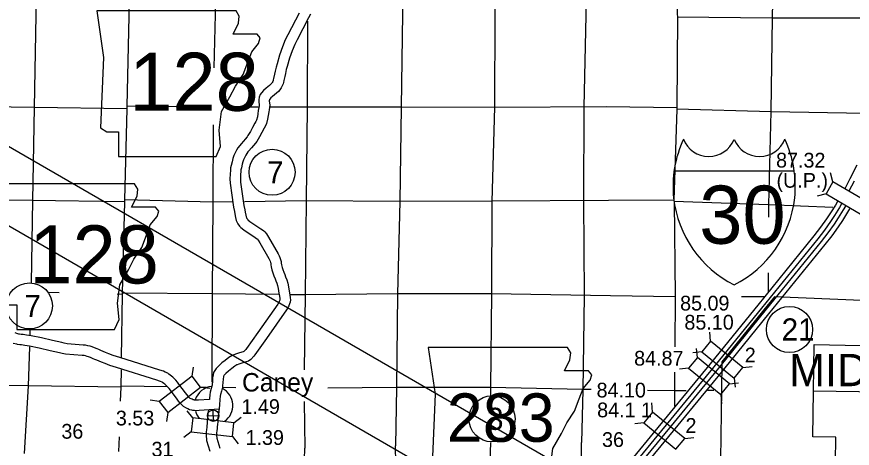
# Model space of a CAD drawing. Extents: x 369523 to 838377, y 495025 to 936819.
# Drawn here: x 570168 to 618049, y 824276 to 848990 of the extents above; entities that cross this region are included whole.
import ezdxf

# ---------------------------------------------------------------- set-up
doc = ezdxf.new("R2010")
doc.units = 0
for name, color, linetype in [('1', 7, 'Continuous'), ('2', 7, 'Continuous'), ('21', 7, 'Continuous'), ('22', 7, 'Continuous'), ('DSN_BRDG_Annotation', 7, 'Continuous'), ('DSN_DRFT_Common-Annotations', 7, 'Continuous'), ('DSN_DRFT_Common-Line', 7, 'Continuous'), ('DSN_DRFT_Junk-No-Plot', 7, 'Continuous'), ('Level 1', 7, 'Continuous'), ('Level 15', 7, 'Continuous'), ('Level 2', 7, 'Continuous'), ('Level 21', 7, 'Continuous'), ('Level 22', 7, 'Continuous'), ('Level 23', 7, 'Continuous')]:
    doc.layers.add(name, color=color, linetype=linetype)

msp = doc.modelspace()

# ---------------------------------------------------------------- linework, layer by layer
at = {"layer": '1'}
for start, end in [(95.6968, 163.0725), (304.429, 62.4854), (197.5467, 221.8311)]:
    msp.add_arc((581453, 826728), 1100, start, end, dxfattribs=at)
at = {"layer": '2'}
msp.add_line((607839, 840161), (614721, 840161), dxfattribs=at)
for centre, radius, start, end in [((614234, 839264), 6458, 155.2204, 185.7928), ((609828, 842564), 1573, 202.1459, 337.3414), ((612732, 842564), 1573, 202.6586, 337.8541), ((608325, 839264), 6458, 354.2072, 24.7796), ((614116, 839319), 6346, 186.3923, 243.4571), ((608444, 839319), 6346, 296.5429, 353.6077)]:
    msp.add_arc(centre, radius, start, end, dxfattribs=at)
at = {"layer": '21'}
for p, q in [((459282, 905322), (715348, 757482)), ((708796, 756692), (471020, 893972))]:
    msp.add_line(p, q, dxfattribs=at)
at = {"layer": '22'}
for points in [[(574750, 849326), (575150, 846662), (574972, 842621), (575327, 842399), (575993, 842399), (575993, 840977), (581589, 840977), (581855, 841555), (581767, 842487), (581900, 843553), (582388, 844397), (582699, 845019), (583143, 845685), (583410, 846395), (583632, 846973), (584031, 847461), (584120, 847772), (583943, 847994), (582566, 847994), (582877, 848616), (582921, 849016), (582737, 849323)], [(568936, 839418), (569336, 836754), (569158, 832713), (569514, 832491), (570180, 832491), (570180, 831069), (575775, 831069), (576042, 831647), (575953, 832579), (576086, 833645), (576575, 834489), (576886, 835111), (577330, 835777), (577596, 836487), (577818, 837065), (578218, 837553), (578307, 837864), (578129, 838086), (576752, 838086), (577063, 838708), (577108, 839108), (576924, 839415)], [(593744, 830045), (594144, 827381), (593966, 823340), (594321, 823117), (594988, 823117), (594988, 821696), (600583, 821696), (600850, 822274), (600761, 823206), (600894, 824272), (601383, 825116), (601693, 825738), (602137, 826404), (602404, 827114), (602626, 827692), (603026, 828180), (603115, 828491), (602937, 828713), (601560, 828713), (601871, 829335), (601915, 829735), (601731, 830041)]]:
    msp.add_lwpolyline(points, close=True, dxfattribs=at)
at = {"layer": 'DSN_DRFT_Common-Annotations'}
for p, q in [((581437, 825818), (581422, 826469)), ((581104, 826136), (581755, 826151))]:
    msp.add_line(p, q, dxfattribs=at)
msp.add_circle((581429, 826143), 326, dxfattribs=at)
at = {"layer": 'DSN_DRFT_Common-Line'}
for centre in [(584800, 840083), (570896, 832427), (614451, 831079), (597402, 825962)]:
    msp.add_circle(centre, 1320, dxfattribs=at)
at = {"layer": 'Level 1'}
for points in [[(586355, 849191), (585710, 847952), (585559, 847664), (585391, 847263), (585219, 846789), (585086, 846300), (585034, 846102), (584981, 845879), (584941, 845697), (584884, 845452), (584869, 845375), (584858, 845338), (584836, 845273), (584809, 845223), (584784, 845182), (584740, 845141), (584651, 845049), (584456, 844889), (584309, 844770), (584201, 844640), (584123, 844528), (584068, 844374), (584038, 844238), (584046, 844091), (584065, 843969), (584071, 843917), (584069, 843896), (584041, 843790), (584013, 843624), (583989, 843433), (583957, 843260), (583910, 843072), (583879, 842999), (583820, 842893), (583687, 842649), (583562, 842416), (583485, 842293), (583420, 842186), (583367, 842114), (583263, 841987), (583167, 841867), (583022, 841711), (582945, 841619), (582843, 841478), (582772, 841352), (582693, 841197), (582619, 841033), (582556, 840876), (582505, 840683), (582457, 840471), (582428, 840332), (582410, 840212), (582393, 839973), (582383, 839702), (582396, 839458), (582599, 838084), (582646, 837828), (582665, 837698), (582702, 837499), (582745, 837329), (582781, 837247), (582833, 837137), (582937, 836992), (583009, 836915), (583176, 836779), (583826, 836340), (583911, 836285), (583935, 836268), (583941, 836262), (584000, 836193), (584093, 836046), (584624, 835140), (584657, 835069), (584686, 834993), (584712, 834917), (584722, 834870), (584734, 834786), (584753, 834668), (584792, 834491), (584840, 834321), (584911, 834144), (584972, 833989), (585025, 833870), (585077, 833739), (585116, 833597), (585148, 833420), (585196, 833163), (585233, 832982), (585243, 832855), (585246, 832804), (585239, 832762), (585231, 832726), (585215, 832688), (585194, 832650)], [(586997, 849139), (586891, 848921), (586241, 847675), (586102, 847408), (585950, 847045), (585791, 846607), (585665, 846145), (585616, 845958), (585566, 845744), (585526, 845564), (585471, 845328), (585452, 845228), (585428, 845153), (585388, 845034), (585329, 844923), (585251, 844798), (585161, 844714), (585059, 844608), (584835, 844424), (584732, 844341), (584679, 844277), (584662, 844252), (584646, 844209), (584642, 844188), (584644, 844152), (584659, 844050), (584674, 843926), (584662, 843791), (584628, 843663), (584607, 843537), (584582, 843340), (584543, 843132), (584481, 842882), (584419, 842734), (584345, 842602), (584215, 842364), (584081, 842114), (583996, 841979), (583919, 841852), (583842, 841747), (583729, 841608), (583620, 841474), (583473, 841315), (583419, 841250), (583348, 841153), (583301, 841069), (583235, 840939), (583171, 840797), (583126, 840686), (583088, 840541), (583044, 840344), (583019, 840226), (583007, 840146), (582992, 839940), (582983, 839707), (582994, 839519), (583192, 838182), (583238, 837926), (583257, 837796), (583288, 837628), (583314, 837526), (583327, 837496), (583353, 837443), (583403, 837373), (583420, 837355), (583534, 837261), (584158, 836840), (584250, 836780), (584331, 836722), (584385, 836665), (584483, 836551), (584605, 836359), (585157, 835417), (585210, 835302), (585250, 835197), (585290, 835079), (585313, 834977), (585327, 834874), (585342, 834780), (585374, 834637), (585409, 834515), (585468, 834366), (585526, 834221), (585579, 834101), (585646, 833929), (585702, 833731), (585738, 833529), (585785, 833278), (585828, 833064), (585841, 832895), (585848, 832773), (585829, 832652), (585806, 832543), (585756, 832428), (585725, 832370)], [(585204, 832667), (585124, 832538), (583985, 830914), (583327, 829985), (583292, 829942), (583175, 829811), (583153, 829805), (582941, 829741), (582699, 829659), (582581, 829615), (582511, 829587), (582332, 829481), (582120, 829310), (581923, 829161), (581745, 829005), (581687, 828948), (581590, 828849), (581512, 828732), (581451, 828607), (581420, 828488), (581393, 828307), (581379, 828074), (581369, 827942), (581361, 827881), (581319, 827700), (581261, 827481), (581236, 827344), (581217, 827123), (581211, 827074)], [(585715, 832352), (585626, 832208), (584476, 830568), (583806, 829623), (583750, 829553), (583577, 829361), (583454, 829267), (583322, 829229), (583124, 829169), (582900, 829094), (582799, 829056), (582778, 829047), (582675, 828987), (582490, 828838), (582303, 828695), (582153, 828564), (582111, 828524), (582058, 828469), (582034, 828433), (582017, 828398), (582009, 828368), (581990, 828244), (581977, 828033), (581966, 827880), (581952, 827773), (581901, 827556), (581847, 827350), (581831, 827263), (581814, 827067)], [(581211, 827074), (580591, 827034), (580456, 827027), (580410, 827031), (580355, 827038), (580320, 827045), (580282, 827052), (580226, 827098), (580109, 827135), (580095, 827144), (580052, 827185), (579996, 827254), (579909, 827355), (579841, 827447), (579458, 827946), (579381, 828061), (579284, 828172), (579213, 828245), (579109, 828343), (579038, 828403), (578966, 828460), (578892, 828514), (578820, 828571), (578677, 828641), (578571, 828692), (578374, 828748), (576071, 829467), (575702, 829590), (575456, 829688), (575264, 829769), (574988, 829883), (574868, 829929), (574774, 829966), (574625, 830023), (574496, 830078), (574369, 830117), (574251, 830149), (574119, 830174), (573973, 830190), (573055, 830265), (572885, 830300), (572746, 830328), (572224, 830446), (571580, 830597), (571000, 830710), (570735, 830750), (570531, 830786), (570415, 830797), (570323, 830812), (570293, 830818), (570174, 830846), (570086, 830893)], [(581767, 826508), (580625, 826435), (580449, 826426), (580351, 826434), (580254, 826445), (580202, 826457), (580068, 826481), (579966, 826535), (579934, 826561), (579851, 826587), (579720, 826672), (579610, 826778), (579537, 826868), (579439, 826981), (579361, 827088), (578972, 827595), (578904, 827695), (578843, 827766), (578793, 827816), (578708, 827896), (578657, 827940), (578605, 827981), (578530, 828035), (578498, 828061), (578416, 828101), (578358, 828128), (578202, 828173), (575887, 828896), (575496, 829026), (575229, 829133), (575032, 829216), (574767, 829325), (574651, 829369), (574556, 829407), (574400, 829467), (574289, 829514), (574203, 829540), (574118, 829563), (574029, 829580), (573915, 829593), (572971, 829670), (572766, 829712), (572620, 829741), (572090, 829861), (571454, 830010), (570897, 830119), (570639, 830158), (570451, 830191), (570339, 830202), (570219, 830221), (570168, 830231), (569959, 830280)], [(581814, 827067), (581783, 826760)], [(581158, 826469), (581124, 826224), (581101, 826030), (581090, 825844), (581076, 825683), (581065, 825582), (581057, 825486), (581036, 825336), (581024, 825210), (581018, 825100), (581019, 825020), (581024, 824938), (581034, 824830), (581046, 824730), (581227, 824112)], [(581771, 826548), (581757, 826414), (581745, 826335), (581719, 826147), (581699, 825976), (581689, 825801), (581674, 825626), (581662, 825523), (581653, 825418), (581632, 825267), (581623, 825165), (581618, 825087), (581619, 825043), (581623, 824985), (581631, 824893), (581636, 824852), (581803, 824281)], [(581784, 826773), (581771, 826548)]]:
    msp.add_lwpolyline(points, dxfattribs=at)
at = {"layer": 'Level 15'}
for points in [[(608121, 855150), (608111, 854413), (608021, 849139), (608024, 848986), (607995, 843779), (607994, 843689), (607829, 838476), (607839, 838412), (607900, 832982), (607898, 832948), (607874, 830089)], [(576181, 829454), (576236, 833091), (576238, 833168), (576359, 838391), (576363, 838509), (576491, 843707), (576503, 843869), (576605, 849026), (576608, 849116), (576653, 851220)], [(576123, 826966), (576150, 827768), (576156, 827832), (576170, 828774)], [(607861, 828626), (607852, 827590), (607852, 827562)], [(607852, 827562), (607854, 826696)], [(576025, 824094), (576054, 824932)]]:
    msp.add_lwpolyline(points, dxfattribs=at)
at = {"layer": 'Level 2'}
for points in [[(621329, 837947), (621300, 836653), (618575, 836692), (618573, 835372), (618570, 832737), (613596, 832952)], [(613596, 832952), (612979, 832195), (610569, 829234)], [(617089, 823458), (617110, 824913), (615791, 824932), (615830, 827540), (615868, 830221), (618516, 830158), (621156, 830137), (621209, 832680), (623882, 832646)], [(610569, 829234), (610551, 827645), (610491, 823628), (613131, 823623), (613114, 822492), (613177, 822427), (613207, 822385), (613240, 822327), (613258, 822279), (613328, 822279)]]:
    msp.add_lwpolyline(points, dxfattribs=at)
at = {"layer": 'Level 21'}
for p, q in [((616942, 839532), (616808, 840043)), ((616543, 838848), (616032, 838714)), ((609933, 830407), (609878, 830932)), ((609434, 829792), (608909, 829737)), ((609176, 829473), (609124, 829999)), ((580224, 828407), (580293, 828930)), ((608673, 828861), (608148, 828810)), ((611778, 828910), (612303, 828964)), ((611012, 827966), (611538, 828017)), ((611279, 828295), (611333, 827770)), ((580706, 827779), (581230, 827710)), ((578339, 826960), (577816, 827029)), ((610510, 827354), (610562, 826828)), ((606608, 826345), (606556, 826871)), ((578822, 826332), (578753, 825808)), ((580257, 826010), (579929, 826424)), ((582617, 825735), (583031, 826063)), ((606106, 825733), (605580, 825682)), ((580165, 825224), (579751, 824896)), ((582525, 824948), (582853, 824534)), ((608445, 824838), (608970, 824889))]:
    msp.add_line(p, q, dxfattribs=at)
for points in [[(618994, 838334), (616942, 839532), (616543, 838848), (618594, 837650)], [(611778, 828910), (609933, 830407), (609434, 829792), (611279, 828295)], [(608673, 828861), (610510, 827354), (611012, 827966), (609176, 829473)], [(578822, 826332), (580706, 827779), (580224, 828407), (578339, 826960)], [(580165, 825224), (582525, 824948), (582617, 825735), (580257, 826010)], [(608445, 824838), (606608, 826345), (606106, 825733), (607942, 824226)]]:
    msp.add_lwpolyline(points, close=True, dxfattribs=at)
at = {"layer": 'Level 22'}
for points in [[(602872, 856508), (602834, 854430), (602782, 849053), (602668, 843825), (602648, 838437), (602685, 833029), (602617, 827611), (602535, 824615)], [(597595, 854398), (597573, 849115), (597541, 843806), (597397, 838414), (597383, 833162), (597316, 827735), (597319, 827246)], [(613570, 854418), (613450, 848931), (613384, 843556), (613244, 838224), (613242, 837505)], [(592280, 853768), (592270, 849170), (592196, 843809), (592123, 838412), (591997, 833112), (591939, 827763), (591876, 824422)], [(581572, 852345), (581545, 849126), (581473, 846060)], [(571321, 851506), (571267, 849085), (571167, 843790), (571075, 838473), (570992, 833743)], [(608024, 848986), (613442, 848927), (618761, 848930), (622805, 848682)], [(586838, 848742), (586807, 843812), (586748, 838437), (586688, 833064), (586641, 828766)], [(571167, 843790), (565865, 843871), (560636, 843904), (555199, 843924), (553971, 843930)], [(576491, 843707), (571167, 843790)], [(580694, 843807), (576503, 843869)], [(584012, 843804), (583411, 843802)], [(603969, 843824), (597521, 843798), (592196, 843809), (586807, 843812), (584689, 843806)], [(607995, 843779), (603969, 843824)], [(618780, 843445), (613398, 843549), (607994, 843689)], [(581417, 842791), (581410, 838367), (581359, 833117), (581357, 828055)], [(571075, 838473), (565733, 838523), (560470, 838573), (555163, 838614)], [(576359, 838391), (571075, 838473)], [(582508, 838382), (581410, 838367), (576363, 838509)], [(604087, 838456), (597379, 838422), (592123, 838412), (586748, 838437), (583216, 838391)], [(607829, 838476), (604087, 838456)], [(616929, 838063), (613238, 838224), (607839, 838412)], [(613235, 834325), (613232, 833243)], [(572600, 833177), (571971, 833192)], [(585183, 833079), (581359, 833117), (576238, 833168)], [(576236, 833091), (575925, 833099)], [(604192, 833009), (597363, 833130), (591997, 833112), (586688, 833064), (585881, 833072)], [(607898, 832948), (604192, 833009)], [(611697, 832971), (613013, 832967)], [(570924, 831107), (570914, 830772)], [(570895, 830080), (570833, 827843), (570587, 823973)], [(570833, 827843), (565471, 827914), (565393, 827915)], [(576150, 827768), (570833, 827843)], [(578786, 827797), (576156, 827832)], [(581047, 827766), (580695, 827771)], [(582717, 827745), (581947, 827755)], [(603088, 827642), (602595, 827651), (597309, 827753), (591939, 827763), (588003, 827714)], [(607852, 827562), (606316, 827586)], [(607852, 827590), (608528, 827592)], [(609753, 827596), (610118, 827598)], [(615830, 827567), (618432, 827527), (624799, 827426)], [(586639, 826951), (586676, 824289)], [(597259, 822443), (597344, 824599)], [(602548, 822267), (602535, 824615)], [(586661, 823626), (586676, 824289)], [(591904, 822430), (591876, 824422)]]:
    msp.add_lwpolyline(points, dxfattribs=at)
at = {"layer": 'Level 23'}
for points in [[(618315, 840481), (617908, 839701), (617621, 839137)], [(618152, 839576), (617856, 838993)], [(617205, 838416), (617082, 838202), (616807, 837756), (616577, 837412), (616236, 836930), (615852, 836450), (612629, 832478), (609724, 828899), (606463, 824927)], [(617458, 838305), (617318, 838061), (617038, 837607), (616804, 837256), (616455, 836765), (616067, 836278), (612843, 832305), (609937, 828725), (606675, 824752)], [(617657, 838149), (617533, 837933), (617249, 837472), (617010, 837115), (616655, 836614), (616261, 836121), (613037, 832148), (610131, 828567), (606869, 824593)], [(617881, 837987), (617769, 837792), (617480, 837324), (617236, 836959), (616875, 836449), (616476, 835949), (613250, 831974), (610344, 828393), (607081, 824419)], [(606463, 824927), (604110, 822061)], [(606675, 824752), (604326, 821890)], [(606869, 824593), (604522, 821735)], [(607081, 824419), (604738, 821565)]]:
    msp.add_lwpolyline(points, dxfattribs=at)

# ---------------------------------------------------------------- texts
at = {"layer": '1'}
msp.add_text('Caney', height=1056, dxfattribs=at).set_placement((583079, 827528))
at = {"layer": '2'}
msp.add_text('30', height=3326.4, dxfattribs=at).set_placement((609281, 835990))
at = {"layer": '22'}
for s, height, p in [('128', 3326.4, (576618, 843601)), ('128', 3326.4, (570892, 833715)), ('283', 2772, (594810, 824647))]:
    msp.add_text(s, height=height, dxfattribs=at).set_placement(p)
at = {"layer": 'DSN_BRDG_Annotation'}
msp.add_text('1.49', height=844.8, dxfattribs=at).set_placement((583049, 826241))
at = {"layer": 'DSN_DRFT_Common-Annotations'}
msp.add_text('MIDWAY', height=1848, dxfattribs=at).set_placement((614429, 827832))
at = {"layer": 'DSN_DRFT_Common-Line'}
for s, height, p in [('7', 1267, (584516, 839450)), ('7', 1267, (570612, 831793)), ('21', 1267.2, (614002, 830446)), ('3', 1267, (597119, 825329))]:
    msp.add_text(s, height=height, dxfattribs=at).set_placement(p)
at = {"layer": 'DSN_DRFT_Junk-No-Plot'}
for s, p in [('87.32', (613682, 840352)), ('(U.P.)', (613707, 839197)), ('85.09', (608184, 832166)), ('85.10', (608429, 831072)), ('84.87', (605549, 829009)), ('84.10', (603396, 827185)), ('3.53', (575850, 825583)), ('84.1 1', (603429, 826049)), ('1.39', (583282, 824470))]:
    msp.add_text(s, height=844.8, dxfattribs=at).set_placement(p)
at = {"layer": 'Level 21'}
for p in [(611889, 829192), (608490, 825160)]:
    msp.add_text('2', height=845, dxfattribs=at).set_placement(p)
at = {"layer": 'Level 22'}
for s, p in [('36', (572727, 824826)), ('36', (603709, 824353)), ('31', (577894, 823802))]:
    msp.add_text(s, height=844.8, dxfattribs=at).set_placement(p)

doc.saveas('drawing.dxf')
